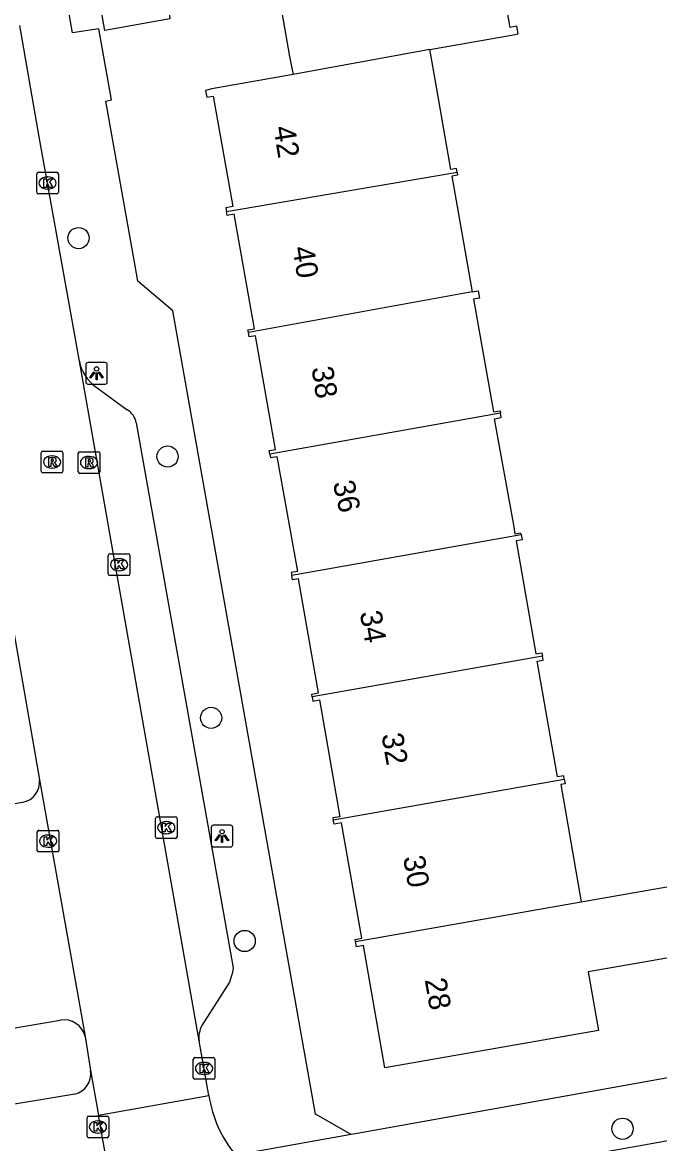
# Model space of a CAD drawing. Extents: x 157793 to 159380, y 380882 to 382313.
# Drawn here: x 158602.5 to 158631.9, y 381471.5 to 381523.3 of the extents above; entities that cross this region are included whole.
import ezdxf

# ---------------------------------------------------------------- set-up
doc = ezdxf.new("R2010")
doc.units = 0
for name, color, linetype in [('IMGEO_Boom', 7, 'Continuous'), ('IMGEO_Kolk', 7, 'Continuous'), ('IMGEO_Lichtpunt', 7, 'Continuous'), ('IMGEO_Pand', 7, 'Continuous'), ('IMGEO_Pand_nummerreeks', 7, 'Continuous'), ('IMGEO_Rijbaan_lokaal_open', 7, 'Continuous'), ('IMGEO_Rioolput', 7, 'Continuous'), ('IMGEO_Voetpad_open', 7, 'Continuous')]:
    doc.layers.add(name, color=color, linetype=linetype)

msp = doc.modelspace()

# ---------------------------------------------------------------- linework, layer by layer
at = {"layer": 'IMGEO_Boom'}
for centre in [(158605.083, 381513.344), (158609.197, 381503.253), (158611.21, 381491.178), (158612.759, 381480.869), (158630.226, 381472.195)]:
    msp.add_circle(centre, 0.489, dxfattribs=at)
at = {"layer": 'IMGEO_Kolk'}
for p, q in [((158603.15, 381515.462), (158603.15, 381516.314)), ((158603.225, 381516.388), (158604.077, 381516.388)), ((158604.151, 381516.314), (158604.151, 381515.462)), ((158603.638, 381516.168), (158603.663, 381516.168)), ((158604.077, 381515.388), (158603.225, 381515.388)), ((158603.661, 381515.608), (158603.636, 381515.608)), ((158606.455, 381497.831), (158606.455, 381498.683)), ((158606.53, 381498.757), (158607.382, 381498.757)), ((158607.456, 381498.683), (158607.456, 381497.831)), ((158606.943, 381498.537), (158606.968, 381498.537)), ((158607.382, 381497.757), (158606.53, 381497.757)), ((158606.966, 381497.977), (158606.941, 381497.977)), ((158608.637, 381485.681), (158608.637, 381486.533)), ((158608.712, 381486.607), (158609.564, 381486.607)), ((158609.125, 381486.387), (158609.15, 381486.387)), ((158609.638, 381486.533), (158609.638, 381485.681)), ((158603.175, 381485.056), (158603.175, 381485.908)), ((158603.25, 381485.982), (158604.102, 381485.982)), ((158603.663, 381485.762), (158603.688, 381485.762)), ((158604.176, 381485.908), (158604.176, 381485.056)), ((158609.148, 381485.827), (158609.123, 381485.827)), ((158603.686, 381485.202), (158603.661, 381485.202)), ((158609.564, 381485.607), (158608.712, 381485.607)), ((158604.102, 381484.982), (158603.25, 381484.982)), ((158610.382, 381474.555), (158610.382, 381475.407)), ((158610.457, 381475.481), (158611.309, 381475.481)), ((158611.383, 381475.407), (158611.383, 381474.555)), ((158610.87, 381475.261), (158610.895, 381475.261)), ((158611.309, 381474.481), (158610.457, 381474.481)), ((158610.893, 381474.701), (158610.868, 381474.701)), ((158605.555, 381472.777), (158606.407, 381472.777)), ((158605.48, 381471.851), (158605.48, 381472.703)), ((158605.968, 381472.557), (158605.993, 381472.557)), ((158606.481, 381472.703), (158606.481, 381471.851)), ((158606.407, 381471.777), (158605.555, 381471.777)), ((158605.991, 381471.997), (158605.966, 381471.997))]:
    msp.add_line(p, q, dxfattribs=at)
for points in [[(158603.15, 381515.462), (158603.15, 381516.314)], [(158603.225, 381516.388), (158604.077, 381516.388)], [(158604.151, 381516.314), (158604.151, 381515.462)], [(158603.471, 381516.088), (158603.594, 381516.088), (158603.594, 381515.937), (158603.724, 381516.088), (158603.888, 381516.088), (158603.742, 381515.937), (158603.895, 381515.688), (158603.743, 381515.688), (158603.658, 381515.852), (158603.594, 381515.785), (158603.594, 381515.688), (158603.471, 381515.688), (158603.471, 381516.088)], [(158604.077, 381515.388), (158603.225, 381515.388)], [(158606.455, 381497.831), (158606.455, 381498.683)], [(158606.53, 381498.757), (158607.382, 381498.757)], [(158607.456, 381498.683), (158607.456, 381497.831)], [(158606.776, 381498.457), (158606.899, 381498.457), (158606.899, 381498.306), (158607.029, 381498.457), (158607.193, 381498.457), (158607.047, 381498.306), (158607.2, 381498.057), (158607.048, 381498.057), (158606.963, 381498.221), (158606.899, 381498.154), (158606.899, 381498.057), (158606.776, 381498.057), (158606.776, 381498.457)], [(158607.382, 381497.757), (158606.53, 381497.757)], [(158608.637, 381485.681), (158608.637, 381486.533)], [(158608.712, 381486.607), (158609.564, 381486.607)], [(158608.958, 381486.307), (158609.081, 381486.307), (158609.081, 381486.156), (158609.211, 381486.307), (158609.375, 381486.307), (158609.229, 381486.156), (158609.382, 381485.907), (158609.23, 381485.907), (158609.145, 381486.071), (158609.081, 381486.004), (158609.081, 381485.907), (158608.958, 381485.907), (158608.958, 381486.307)], [(158609.638, 381486.533), (158609.638, 381485.681)], [(158603.175, 381485.056), (158603.175, 381485.908)], [(158603.25, 381485.982), (158604.102, 381485.982)], [(158604.176, 381485.908), (158604.176, 381485.056)], [(158603.496, 381485.682), (158603.619, 381485.682), (158603.619, 381485.531), (158603.749, 381485.682), (158603.913, 381485.682), (158603.767, 381485.531), (158603.92, 381485.282), (158603.768, 381485.282), (158603.683, 381485.446), (158603.619, 381485.379), (158603.619, 381485.282), (158603.496, 381485.282), (158603.496, 381485.682)], [(158609.564, 381485.607), (158608.712, 381485.607)], [(158604.102, 381484.982), (158603.25, 381484.982)], [(158610.382, 381474.555), (158610.382, 381475.407)], [(158610.457, 381475.481), (158611.309, 381475.481)], [(158611.383, 381475.407), (158611.383, 381474.555)], [(158610.703, 381475.181), (158610.826, 381475.181), (158610.826, 381475.03), (158610.956, 381475.181), (158611.12, 381475.181), (158610.974, 381475.03), (158611.127, 381474.781), (158610.975, 381474.781), (158610.89, 381474.945), (158610.826, 381474.878), (158610.826, 381474.781), (158610.703, 381474.781), (158610.703, 381475.181)], [(158611.309, 381474.481), (158610.457, 381474.481)], [(158605.555, 381472.777), (158606.407, 381472.777)], [(158605.48, 381471.851), (158605.48, 381472.703)], [(158605.801, 381472.477), (158605.924, 381472.477), (158605.924, 381472.326), (158606.054, 381472.477), (158606.218, 381472.477), (158606.072, 381472.326), (158606.225, 381472.077), (158606.073, 381472.077), (158605.988, 381472.241), (158605.924, 381472.174), (158605.924, 381472.077), (158605.801, 381472.077), (158605.801, 381472.477)], [(158606.481, 381472.703), (158606.481, 381471.851)], [(158606.407, 381471.777), (158605.555, 381471.777)]]:
    msp.add_lwpolyline(points, dxfattribs=at)
for centre, start, end in [((158603.227, 381516.312), 91.552, 178.448), ((158603.227, 381516.312), 91.552, 178.448), ((158604.075, 381516.312), 1.552, 88.448), ((158604.075, 381516.312), 1.552, 88.448), ((158603.227, 381515.464), 181.552, 268.448), ((158603.227, 381515.464), 181.552, 268.448), ((158604.075, 381515.464), 271.552, 358.448), ((158604.075, 381515.464), 271.552, 358.448), ((158606.532, 381498.681), 91.552, 178.448), ((158606.532, 381498.681), 91.552, 178.448), ((158607.38, 381498.681), 1.552, 88.448), ((158607.38, 381498.681), 1.552, 88.448), ((158606.532, 381497.833), 181.552, 268.448), ((158606.532, 381497.833), 181.552, 268.448), ((158607.38, 381497.833), 271.552, 358.448), ((158607.38, 381497.833), 271.552, 358.448), ((158608.714, 381486.531), 91.552, 178.448), ((158608.714, 381486.531), 91.552, 178.448), ((158609.562, 381486.531), 1.552, 88.448), ((158609.562, 381486.531), 1.552, 88.448), ((158603.252, 381485.906), 91.552, 178.448), ((158603.252, 381485.906), 91.552, 178.448), ((158604.1, 381485.906), 1.552, 88.448), ((158604.1, 381485.906), 1.552, 88.448), ((158608.714, 381485.683), 181.552, 268.448), ((158608.714, 381485.683), 181.552, 268.448), ((158609.562, 381485.683), 271.552, 358.448), ((158609.562, 381485.683), 271.552, 358.448), ((158603.252, 381485.058), 181.552, 268.448), ((158603.252, 381485.058), 181.552, 268.448), ((158604.1, 381485.058), 271.552, 358.448), ((158604.1, 381485.058), 271.552, 358.448), ((158610.459, 381475.405), 91.552, 178.448), ((158610.459, 381475.405), 91.552, 178.448), ((158611.307, 381475.405), 1.552, 88.448), ((158611.307, 381475.405), 1.552, 88.448), ((158610.459, 381474.557), 181.552, 268.448), ((158610.459, 381474.557), 181.552, 268.448), ((158611.307, 381474.557), 271.552, 358.448), ((158611.307, 381474.557), 271.552, 358.448), ((158605.557, 381472.701), 91.552, 178.448), ((158605.557, 381472.701), 91.552, 178.448), ((158606.405, 381472.701), 1.552, 88.448), ((158606.405, 381472.701), 1.552, 88.448), ((158605.557, 381471.853), 181.552, 268.448), ((158605.557, 381471.853), 181.552, 268.448), ((158606.405, 381471.853), 271.552, 358.448), ((158606.405, 381471.853), 271.552, 358.448)]:
    msp.add_arc(centre, 0.0765, start, end, dxfattribs=at)
for centre, major_axis, ratio, start_param, end_param in [((158603.637, 381515.888), (-0.387, 0.002), 0.722429, 4.712389, 7.853982), ((158603.662, 381515.888), (-0.39, 0.002), 0.717154, 1.570796, 4.712389), ((158606.942, 381498.257), (-0.387, 0.002), 0.722429, 4.712389, 7.853982), ((158606.967, 381498.257), (-0.39, 0.002), 0.717154, 1.570796, 4.712389), ((158609.124, 381486.107), (-0.387, 0.002), 0.722429, 4.712389, 7.853982), ((158609.149, 381486.107), (-0.39, 0.002), 0.717154, 1.570796, 4.712389), ((158603.662, 381485.482), (-0.387, 0.002), 0.722429, 4.712389, 7.853982), ((158603.687, 381485.482), (-0.39, 0.002), 0.717154, 1.570796, 4.712389), ((158610.869, 381474.981), (-0.387, 0.002), 0.722429, 4.712389, 7.853982), ((158610.894, 381474.981), (-0.39, 0.002), 0.717154, 1.570796, 4.712389), ((158605.967, 381472.277), (-0.387, 0.002), 0.722429, 4.712389, 7.853982), ((158605.992, 381472.277), (-0.39, 0.002), 0.717154, 1.570796, 4.712389)]:
    msp.add_ellipse(centre, major_axis=major_axis, ratio=ratio, start_param=start_param, end_param=end_param, dxfattribs=at)
at = {"layer": 'IMGEO_Lichtpunt'}
for p, q in [((158605.416, 381507.5), (158605.416, 381506.693)), ((158605.416, 381507.5), (158605.416, 381506.693)), ((158606.318, 381507.595), (158605.51, 381507.595)), ((158606.318, 381507.595), (158605.51, 381507.595)), ((158606.412, 381506.693), (158606.412, 381507.5)), ((158606.412, 381506.693), (158606.412, 381507.5)), ((158605.51, 381506.599), (158606.318, 381506.599)), ((158605.51, 381506.599), (158606.318, 381506.599)), ((158611.216, 381486.119), (158611.216, 381485.312)), ((158611.216, 381486.119), (158611.216, 381485.312)), ((158612.118, 381486.214), (158611.31, 381486.214)), ((158612.118, 381486.214), (158611.31, 381486.214)), ((158612.212, 381485.312), (158612.212, 381486.119)), ((158612.212, 381485.312), (158612.212, 381486.119)), ((158611.31, 381485.218), (158612.118, 381485.218)), ((158611.31, 381485.218), (158612.118, 381485.218))]:
    msp.add_line(p, q, dxfattribs=at)
for points in [[(158605.79, 381507.164), (158605.829, 381507.136), (158605.641, 381506.874), (158605.603, 381506.901), (158605.79, 381507.164)], [(158605.892, 381507.116), (158605.939, 381507.116), (158605.939, 381506.794), (158605.892, 381506.794), (158605.892, 381507.116)], [(158606.002, 381507.136), (158606.04, 381507.163), (158606.227, 381506.901), (158606.188, 381506.873), (158606.002, 381507.136)], [(158611.59, 381485.783), (158611.629, 381485.755), (158611.441, 381485.493), (158611.403, 381485.52), (158611.59, 381485.783)], [(158611.692, 381485.735), (158611.739, 381485.735), (158611.739, 381485.413), (158611.692, 381485.413), (158611.692, 381485.735)], [(158611.802, 381485.755), (158611.84, 381485.782), (158612.027, 381485.52), (158611.988, 381485.492), (158611.802, 381485.755)]]:
    msp.add_lwpolyline(points, dxfattribs=at)
for centre in [(158605.915, 381507.298), (158611.715, 381485.917)]:
    msp.add_circle(centre, 0.0994, dxfattribs=at)
for centre, start, end in [((158605.51, 381507.5), 90, 180), ((158605.51, 381507.5), 90, 180), ((158606.318, 381507.5), 0, 90), ((158606.318, 381507.5), 0, 90), ((158605.51, 381506.693), 180, 270), ((158605.51, 381506.693), 180, 270), ((158606.318, 381506.693), 270, 0), ((158606.318, 381506.693), 270, 360), ((158611.31, 381486.119), 90, 180), ((158611.31, 381486.119), 90, 180), ((158612.118, 381486.119), 0, 90), ((158612.118, 381486.119), 0, 90), ((158611.31, 381485.312), 180, 270), ((158611.31, 381485.312), 180, 270), ((158612.118, 381485.312), 270, 0), ((158612.118, 381485.312), 270, 360)]:
    msp.add_arc(centre, 0.0946, start, end, dxfattribs=at)
at = {"layer": 'IMGEO_Pand'}
for points in [[(158621.313, 381522.064), (158625.094, 381522.722), (158625.397, 381522.776), (158625.334, 381523.129), (158625.032, 381523.075), (158624.126, 381528.191), (158624.363, 381528.233), (158624.328, 381528.429)], [(158609.191, 381524.586), (158609.307, 381523.47), (158606.298, 381522.938), (158605.516, 381527.359), (158608.604, 381527.905), (158608.782, 381526.898)], [(158609.191, 381524.586), (158614.18, 381525.469), (158614.84, 381521.74), (158614.936, 381521.196), (158614.997, 381520.899)], [(158621.313, 381522.064), (158614.997, 381520.899)], [(158622.58, 381516.392), (158622.552, 381516.553), (158622.294, 381516.507), (158621.604, 381520.409), (158621.357, 381521.804), (158621.313, 381522.064)], [(158614.997, 381520.899), (158611.239, 381520.24), (158610.949, 381520.163), (158611.004, 381519.85), (158611.304, 381519.903), (158612.206, 381514.804), (158611.892, 381514.748), (158611.924, 381514.567)], [(158611.924, 381514.567), (158622.324, 381516.343), (158622.58, 381516.392)], [(158622.58, 381516.392), (158622.604, 381516.258), (158622.329, 381516.209), (158623.276, 381510.859)], [(158612.935, 381508.978), (158612.913, 381509.102), (158613.21, 381509.155), (158612.273, 381514.448), (158611.955, 381514.392), (158611.924, 381514.567)], [(158623.276, 381510.859), (158612.935, 381508.978)], [(158623.276, 381510.859), (158623.548, 381510.907), (158623.607, 381510.574), (158623.339, 381510.527), (158624.261, 381505.315), (158624.565, 381505.369), (158624.586, 381505.252)], [(158613.924, 381503.364), (158613.895, 381503.529), (158614.185, 381503.581), (158613.256, 381508.832), (158612.97, 381508.782), (158612.935, 381508.978)], [(158624.586, 381505.252), (158613.924, 381503.364)], [(158625.543, 381499.644), (158625.53, 381499.717), (158625.27, 381499.671), (158625.211, 381500), (158624.311, 381504.995), (158624.622, 381505.05), (158624.586, 381505.252)], [(158613.924, 381503.364), (158613.952, 381503.207), (158614.252, 381503.26), (158614.832, 381500), (158615.198, 381497.942), (158614.913, 381497.892), (158614.936, 381497.764)], [(158614.936, 381497.764), (158625.543, 381499.644)], [(158625.543, 381499.644), (158625.584, 381499.411), (158625.305, 381499.362), (158626.221, 381494.139), (158626.493, 381494.186), (158626.521, 381494.028)], [(158615.881, 381492.144), (158615.858, 381492.273), (158616.17, 381492.328), (158615.246, 381497.597), (158614.974, 381497.549), (158614.936, 381497.764)], [(158626.521, 381494.028), (158615.881, 381492.144)], [(158627.532, 381488.349), (158627.505, 381488.504), (158627.219, 381488.454), (158626.282, 381493.794), (158626.554, 381493.842), (158626.521, 381494.028)], [(158615.881, 381492.144), (158615.914, 381491.954), (158616.219, 381492.007), (158617.166, 381486.613), (158616.842, 381486.555), (158616.858, 381486.463)], [(158616.858, 381486.463), (158627.271, 381488.302), (158627.532, 381488.349)], [(158627.532, 381488.349), (158627.569, 381488.137), (158627.37, 381488.102), (158628.32, 381482.682)], [(158617.885, 381480.84), (158617.867, 381480.94), (158618.172, 381480.994), (158617.235, 381486.333), (158616.892, 381486.273), (158616.858, 381486.463)], [(158628.32, 381482.682), (158636.498, 381484.112)], [(158617.885, 381480.84), (158628.32, 381482.682)], [(158637.915, 381476.035), (158634.192, 381475.382), (158633.335, 381480.267), (158628.634, 381479.442), (158629.109, 381476.736), (158619.239, 381475.005), (158618.247, 381480.657), (158617.927, 381480.6), (158617.885, 381480.84)]]:
    msp.add_lwpolyline(points, dxfattribs=at)
at = {"layer": 'IMGEO_Rijbaan_lokaal_open'}
for points in [[(158605.121, 381507.658), (158603.27, 381518.026), (158602.375, 381523.164)], [(158610.655, 381476.251), (158605.121, 381507.658)], [(158601.622, 381497.783), (158602.57, 381492.398), (158603.272, 381488.322)], [(158603.272, 381488.322), (158605.395, 381476.454)], [(158617.233, 381468.96), (158618.382, 381469.165), (158644.645, 381473.861), (158651.443, 381475.162), (158663.625, 381477.331)], [(158605.395, 381476.454), (158605.635, 381474.884)], [(158611.107, 381473.732), (158610.655, 381476.251)], [(158605.635, 381474.884), (158606.002, 381472.816)], [(158606.002, 381472.816), (158611.107, 381473.732)], [(158606.404, 381470.552), (158606.002, 381472.816)]]:
    msp.add_lwpolyline(points, dxfattribs=at)
msp.add_arc((158616.682, 381474.578), 5.638, 188.6264, 219.7409, dxfattribs=at)
at = {"layer": 'IMGEO_Rioolput'}
for p, q in [((158603.359, 381502.574), (158603.359, 381503.426)), ((158603.434, 381503.5), (158604.286, 381503.5)), ((158604.36, 381503.426), (158604.36, 381502.574)), ((158605.066, 381502.55), (158605.066, 381503.402)), ((158605.141, 381503.476), (158605.993, 381503.476)), ((158606.067, 381503.402), (158606.067, 381502.55)), ((158603.847, 381503.28), (158603.872, 381503.28)), ((158605.554, 381503.256), (158605.579, 381503.256)), ((158604.286, 381502.5), (158603.434, 381502.5)), ((158603.87, 381502.72), (158603.845, 381502.72)), ((158605.993, 381502.476), (158605.141, 381502.476)), ((158605.577, 381502.696), (158605.552, 381502.696))]:
    msp.add_line(p, q, dxfattribs=at)
for points in [[(158603.359, 381502.574), (158603.359, 381503.426)], [(158603.434, 381503.5), (158604.286, 381503.5)], [(158604.36, 381503.426), (158604.36, 381502.574)], [(158605.066, 381502.55), (158605.066, 381503.402)], [(158605.141, 381503.476), (158605.993, 381503.476)], [(158606.067, 381503.402), (158606.067, 381502.55)], [(158603.948, 381503.198), (158603.696, 381503.2), (158603.696, 381502.8)], [(158603.696, 381502.8), (158603.82, 381502.8), (158603.82, 381502.962), (158603.831, 381502.962)], [(158603.874, 381503.119), (158603.82, 381503.119), (158603.82, 381503.038)], [(158603.82, 381503.038), (158603.872, 381503.038)], [(158603.878, 381502.933), (158603.949, 381502.8), (158604.089, 381502.8), (158604.024, 381502.926)], [(158605.655, 381503.174), (158605.403, 381503.176), (158605.403, 381502.776)], [(158605.403, 381502.776), (158605.527, 381502.776), (158605.527, 381502.938), (158605.538, 381502.938)], [(158605.581, 381503.095), (158605.527, 381503.095), (158605.527, 381503.014)], [(158605.527, 381503.014), (158605.579, 381503.014)], [(158605.585, 381502.909), (158605.656, 381502.776), (158605.796, 381502.776), (158605.731, 381502.902)], [(158604.286, 381502.5), (158603.434, 381502.5)], [(158605.993, 381502.476), (158605.141, 381502.476)]]:
    msp.add_lwpolyline(points, dxfattribs=at)
for centre, radius, start, end in [((158603.436, 381503.424), 0.0765, 91.552, 178.448), ((158603.436, 381503.424), 0.0765, 91.552, 178.448), ((158604.284, 381503.424), 0.0765, 1.552, 88.448), ((158604.284, 381503.424), 0.0765, 1.552, 88.448), ((158605.143, 381503.4), 0.0765, 91.552, 178.448), ((158605.143, 381503.4), 0.0765, 91.552, 178.448), ((158605.991, 381503.4), 0.0765, 1.552, 88.448), ((158605.991, 381503.4), 0.0765, 1.552, 88.448), ((158603.83, 381502.909), 0.0533, 26.0293, 88.6989), ((158603.856, 381503.227), 0.19, 274.7715, 282.9687), ((158603.88, 381503.023), 0.0964, 77.0061, 93.1865), ((158603.894, 381503.08), 0.0378, 276.6634, 79.6772), ((158603.947, 381503.088), 0.109, 350.3612, 89.416), ((158603.945, 381503.088), 0.112, 277.5842, 350.9817), ((158603.929, 381502.873), 0.108, 29.5134, 73.7905), ((158605.537, 381502.885), 0.0533, 26.0293, 88.6989), ((158605.563, 381503.203), 0.19, 274.7715, 282.9687), ((158605.587, 381502.999), 0.0964, 77.0061, 93.1865), ((158605.601, 381503.056), 0.0378, 276.6634, 79.6772), ((158605.654, 381503.064), 0.109, 350.3612, 89.416), ((158605.652, 381503.064), 0.112, 277.5842, 350.9817), ((158605.636, 381502.849), 0.108, 29.5134, 73.7905), ((158603.436, 381502.576), 0.0765, 181.552, 268.448), ((158603.436, 381502.576), 0.0765, 181.552, 268.448), ((158604.284, 381502.576), 0.0765, 271.552, 358.448), ((158604.284, 381502.576), 0.0765, 271.552, 358.448), ((158605.143, 381502.552), 0.0765, 181.552, 268.448), ((158605.143, 381502.552), 0.0765, 181.552, 268.448), ((158605.991, 381502.552), 0.0765, 271.552, 358.448), ((158605.991, 381502.552), 0.0765, 271.552, 358.448)]:
    msp.add_arc(centre, radius, start, end, dxfattribs=at)
for centre, major_axis, ratio, start_param, end_param in [((158603.846, 381503), (-0.387, 0.002), 0.722429, 4.712389, 7.853982), ((158603.871, 381503), (-0.39, 0.002), 0.717154, 1.570796, 4.712389), ((158605.553, 381502.976), (-0.387, 0.002), 0.722429, 4.712389, 7.853982), ((158605.578, 381502.976), (-0.39, 0.002), 0.717154, 1.570796, 4.712389)]:
    msp.add_ellipse(centre, major_axis=major_axis, ratio=ratio, start_param=start_param, end_param=end_param, dxfattribs=at)
at = {"layer": 'IMGEO_Voetpad_open'}
for points in [[(158617.684, 381471.931), (158616.035, 381472.873), (158609.438, 381509.988), (158607.821, 381511.347), (158607.699, 381512.067), (158606.339, 381519.669), (158606.601, 381519.733), (158606.02, 381523.012), (158604.804, 381522.824), (158601.354, 381542.291), (158603.755, 381542.732), (158603.335, 381545.404)], [(158605.887, 381506.472), (158607.335, 381505.413)], [(158607.751, 381504.811), (158612.231, 381479.623), (158612.193, 381479.417), (158612.064, 381478.966), (158610.782, 381476.962)], [(158598.369, 381486.601), (158602.5, 381487.29)], [(158600.135, 381476.515), (158604.23, 381477.211)], [(158637.997, 381475.565), (158617.957, 381471.98), (158617.684, 381471.931)], [(158604.909, 381473.786), (158600.351, 381473.041)], [(158617.684, 381471.931), (158612.346, 381470.973)]]:
    msp.add_lwpolyline(points, dxfattribs=at)
for centre, radius, start, end in [((158606.977, 381508.016), 1.89, 190.9303, 234.784), ((158606.866, 381504.644), 0.901, 10.6767, 58.6146), ((158602.361, 381488.199), 0.919, 278.706, 7.6965), ((158604.404, 381476.204), 1.022, 14.1453, 99.8243), ((158611.788, 381476.415), 1.145, 151.4847, 188.2604), ((158604.662, 381474.738), 0.984, 284.5232, 8.5313)]:
    msp.add_arc(centre, radius, start, end, dxfattribs=at)

# ---------------------------------------------------------------- texts
at = {"layer": 'IMGEO_Pand_nummerreeks'}
for s, rotation, p in [('42', 278.9895, (158614.088, 381518.459)), ('40', 278.9887, (158614.967, 381512.9)), ('38', 278.9887, (158615.845, 381507.347)), ('36', 283.2237, (158616.825, 381502.034)), ('34', 280.0293, (158618.077, 381496.048)), ('32', 280.0266, (158619.077, 381490.397)), ('30', 280.0293, (158620.077, 381484.737)), ('28', 280.0293, (158621.077, 381479.082))]:
    msp.add_text(s, height=1, rotation=rotation, dxfattribs=at).set_placement(p)

doc.saveas('drawing.dxf')
